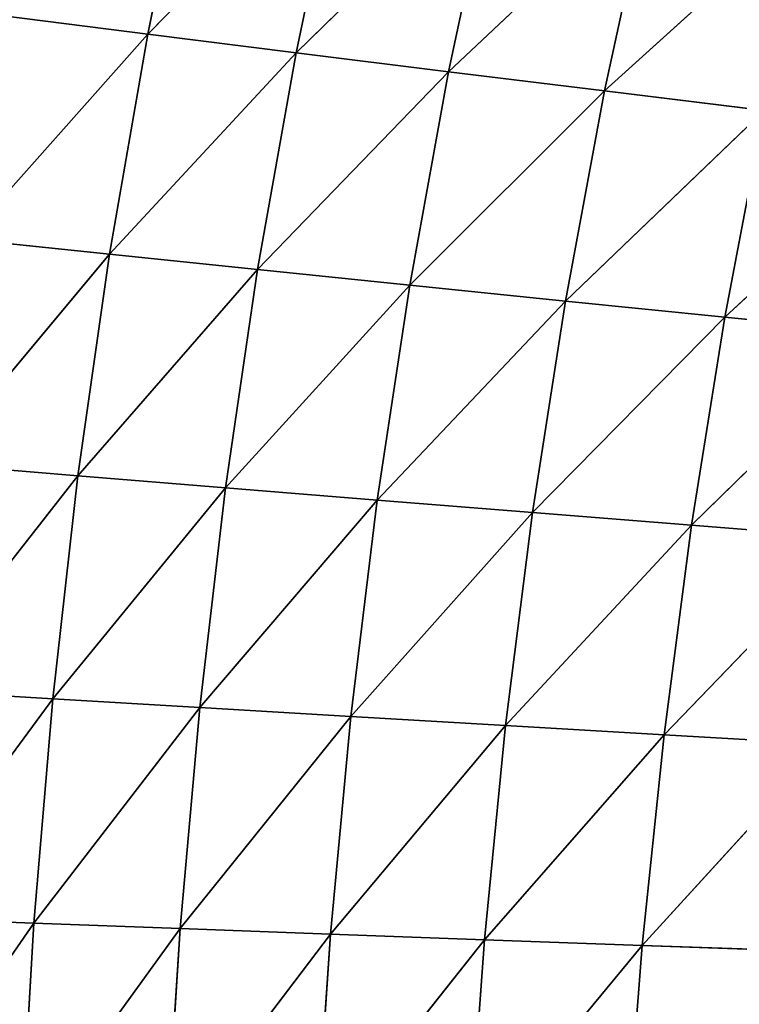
# Model space of a CAD drawing. Extents: x 0 to 605, y 0 to 400.
# Tile 355 of 656: x 42 to 60, y 207 to 231. Entities that reach past the tile are written whole.
import ezdxf

# ---------------------------------------------------------------- set-up
doc = ezdxf.new("R2010")
doc.units = 0
doc.header["$LTSCALE"] = 25.4
doc.layers.get('0').update_dxf_attribs({"linetype": 'CONTINUOUS'})

# ---------------------------------------------------------------- blocks, each defined once
blk = doc.blocks.new('ATLANTA610_-_S_STL')
at = {"color": 0}
for p, q in [((42.666, 66.468, 191.114), (38.905, 69.39, 196.556)), ((42.666, 66.468, 191.114), (38.905, 69.39, 196.556)), ((39.201, 69.292, 190.983), (43.129, 66.375, 185.651)), ((42.666, 66.468, 191.114), (39.201, 69.292, 190.983)), ((42.666, 66.468, 191.114), (39.201, 69.292, 190.983)), ((39.201, 69.292, 190.983), (43.129, 66.375, 185.651)), ((39.647, 69.207, 185.44), (43.744, 66.295, 180.221)), ((43.129, 66.375, 185.651), (39.647, 69.207, 185.44)), ((43.129, 66.375, 185.651), (39.647, 69.207, 185.44)), ((39.647, 69.207, 185.44), (43.744, 66.295, 180.221)), ((40.247, 69.135, 179.93), (44.514, 66.228, 174.824)), ((43.744, 66.295, 180.221), (40.247, 69.135, 179.93)), ((43.744, 66.295, 180.221), (40.247, 69.135, 179.93)), ((40.247, 69.135, 179.93), (44.514, 66.228, 174.824)), ((41.006, 69.076, 174.455), (45.444, 66.173, 169.465)), ((41.006, 69.076, 174.455), (45.444, 66.173, 169.465)), ((41.006, 69.076, 174.455), (44.514, 66.228, 174.824)), ((41.006, 69.076, 174.455), (44.514, 66.228, 174.824)), ((45.444, 66.173, 169.465), (41.928, 69.029, 169.017)), ((45.444, 66.173, 169.465), (41.928, 69.029, 169.017)), ((42.35, 66.575, 196.606), (42.666, 66.468, 191.114)), ((42.35, 66.575, 196.606), (42.666, 66.468, 191.114)), ((42.35, 66.575, 196.606), (46.232, 63.796, 191.247)), ((42.35, 66.575, 196.606), (46.232, 63.796, 191.247)), ((46.232, 63.796, 191.247), (42.666, 66.468, 191.114)), ((46.232, 63.796, 191.247), (42.666, 66.468, 191.114)), ((46.713, 63.695, 185.865), (42.666, 66.468, 191.114)), ((42.666, 66.468, 191.114), (43.129, 66.375, 185.651)), ((42.666, 66.468, 191.114), (43.129, 66.375, 185.651)), ((46.713, 63.695, 185.865), (42.666, 66.468, 191.114)), ((43.129, 66.375, 185.651), (43.744, 66.295, 180.221)), ((43.129, 66.375, 185.651), (43.744, 66.295, 180.221)), ((43.129, 66.375, 185.651), (47.342, 63.609, 180.516)), ((46.713, 63.695, 185.865), (43.129, 66.375, 185.651)), ((46.713, 63.695, 185.865), (43.129, 66.375, 185.651)), ((43.129, 66.375, 185.651), (47.342, 63.609, 180.516)), ((43.744, 66.295, 180.221), (44.514, 66.228, 174.824)), ((43.744, 66.295, 180.221), (44.514, 66.228, 174.824)), ((43.744, 66.295, 180.221), (48.123, 63.535, 175.199)), ((47.342, 63.609, 180.516), (43.744, 66.295, 180.221)), ((47.342, 63.609, 180.516), (43.744, 66.295, 180.221)), ((43.744, 66.295, 180.221), (48.123, 63.535, 175.199)), ((44.514, 66.228, 174.824), (45.444, 66.173, 169.465)), ((44.514, 66.228, 174.824), (45.444, 66.173, 169.465)), ((44.514, 66.228, 174.824), (49.061, 63.475, 169.919)), ((48.123, 63.535, 175.199), (44.514, 66.228, 174.824)), ((48.123, 63.535, 175.199), (44.514, 66.228, 174.824)), ((44.514, 66.228, 174.824), (49.061, 63.475, 169.919)), ((49.061, 63.475, 169.919), (45.444, 66.173, 169.465)), ((45.444, 66.173, 169.465), (46.537, 66.131, 164.144)), ((45.444, 66.173, 169.465), (46.537, 66.131, 164.144)), ((45.444, 66.173, 169.465), (50.159, 63.427, 164.677)), ((45.444, 66.173, 169.465), (50.159, 63.427, 164.677)), ((49.061, 63.475, 169.919), (45.444, 66.173, 169.465)), ((45.895, 63.91, 196.657), (46.232, 63.796, 191.247)), ((45.895, 63.91, 196.657), (46.232, 63.796, 191.247)), ((45.895, 63.91, 196.657), (49.894, 61.27, 191.381)), ((45.895, 63.91, 196.657), (49.894, 61.27, 191.381)), ((46.232, 63.796, 191.247), (46.713, 63.695, 185.865)), ((46.232, 63.796, 191.247), (46.713, 63.695, 185.865)), ((46.232, 63.796, 191.247), (50.393, 61.165, 186.083)), ((49.894, 61.27, 191.381), (46.232, 63.796, 191.247)), ((49.894, 61.27, 191.381), (46.232, 63.796, 191.247)), ((46.232, 63.796, 191.247), (50.393, 61.165, 186.083)), ((50.393, 61.165, 186.083), (46.713, 63.695, 185.865)), ((50.393, 61.165, 186.083), (46.713, 63.695, 185.865)), ((51.036, 61.072, 180.814), (46.713, 63.695, 185.865)), ((46.713, 63.695, 185.865), (47.342, 63.609, 180.516)), ((46.713, 63.695, 185.865), (47.342, 63.609, 180.516)), ((51.036, 61.072, 180.814), (46.713, 63.695, 185.865)), ((47.342, 63.609, 180.516), (48.123, 63.535, 175.199)), ((47.342, 63.609, 180.516), (48.123, 63.535, 175.199)), ((47.342, 63.609, 180.516), (51.828, 60.994, 175.579)), ((51.036, 61.072, 180.814), (47.342, 63.609, 180.516)), ((51.036, 61.072, 180.814), (47.342, 63.609, 180.516)), ((47.342, 63.609, 180.516), (51.828, 60.994, 175.579)), ((48.123, 63.535, 175.199), (49.061, 63.475, 169.919)), ((48.123, 63.535, 175.199), (49.061, 63.475, 169.919)), ((48.123, 63.535, 175.199), (52.773, 60.928, 170.379)), ((51.828, 60.994, 175.579), (48.123, 63.535, 175.199)), ((51.828, 60.994, 175.579), (48.123, 63.535, 175.199)), ((48.123, 63.535, 175.199), (52.773, 60.928, 170.379)), ((49.061, 63.475, 169.919), (50.159, 63.427, 164.677)), ((49.061, 63.475, 169.919), (50.159, 63.427, 164.677)), ((49.061, 63.475, 169.919), (53.875, 60.876, 165.217)), ((52.773, 60.928, 170.379), (49.061, 63.475, 169.919)), ((52.773, 60.928, 170.379), (49.061, 63.475, 169.919)), ((49.061, 63.475, 169.919), (53.875, 60.876, 165.217)), ((49.537, 61.39, 196.709), (49.894, 61.27, 191.381)), ((49.537, 61.39, 196.709), (49.894, 61.27, 191.381)), ((49.537, 61.39, 196.709), (53.65, 58.887, 191.518)), ((49.537, 61.39, 196.709), (53.65, 58.887, 191.518)), ((49.894, 61.27, 191.381), (50.393, 61.165, 186.083)), ((49.894, 61.27, 191.381), (50.393, 61.165, 186.083)), ((49.894, 61.27, 191.381), (54.165, 58.777, 186.303)), ((53.65, 58.887, 191.518), (49.894, 61.27, 191.381)), ((53.65, 58.887, 191.518), (49.894, 61.27, 191.381)), ((49.894, 61.27, 191.381), (54.165, 58.777, 186.303)), ((50.393, 61.165, 186.083), (51.036, 61.072, 180.814)), ((50.393, 61.165, 186.083), (51.036, 61.072, 180.814)), ((50.393, 61.165, 186.083), (54.822, 58.681, 181.117)), ((54.165, 58.777, 186.303), (50.393, 61.165, 186.083)), ((54.165, 58.777, 186.303), (50.393, 61.165, 186.083)), ((50.393, 61.165, 186.083), (54.822, 58.681, 181.117)), ((54.822, 58.681, 181.117), (51.036, 61.072, 180.814)), ((54.822, 58.681, 181.117), (51.036, 61.072, 180.814)), ((55.624, 58.599, 175.965), (51.036, 61.072, 180.814)), ((51.036, 61.072, 180.814), (51.828, 60.994, 175.579)), ((51.036, 61.072, 180.814), (51.828, 60.994, 175.579)), ((55.624, 58.599, 175.965), (51.036, 61.072, 180.814)), ((51.828, 60.994, 175.579), (52.773, 60.928, 170.379)), ((51.828, 60.994, 175.579), (52.773, 60.928, 170.379)), ((51.828, 60.994, 175.579), (56.576, 58.529, 170.846)), ((55.624, 58.599, 175.965), (51.828, 60.994, 175.579)), ((55.624, 58.599, 175.965), (51.828, 60.994, 175.579)), ((51.828, 60.994, 175.579), (56.576, 58.529, 170.846)), ((52.773, 60.928, 170.379), (53.875, 60.876, 165.217)), ((52.773, 60.928, 170.379), (53.875, 60.876, 165.217)), ((52.773, 60.928, 170.379), (57.681, 58.473, 165.765)), ((56.576, 58.529, 170.846), (52.773, 60.928, 170.379)), ((56.576, 58.529, 170.846), (52.773, 60.928, 170.379)), ((52.773, 60.928, 170.379), (57.681, 58.473, 165.765)), ((53.272, 59.011, 196.761), (53.65, 58.887, 191.518)), ((53.272, 59.011, 196.761), (53.65, 58.887, 191.518)), ((53.272, 59.011, 196.761), (57.494, 56.64, 191.656)), ((53.272, 59.011, 196.761), (57.494, 56.64, 191.656)), ((53.65, 58.887, 191.518), (54.165, 58.777, 186.303)), ((53.65, 58.887, 191.518), (54.165, 58.777, 186.303)), ((53.65, 58.887, 191.518), (58.025, 56.528, 186.526)), ((57.494, 56.64, 191.656), (53.65, 58.887, 191.518)), ((57.494, 56.64, 191.656), (53.65, 58.887, 191.518)), ((53.65, 58.887, 191.518), (58.025, 56.528, 186.526)), ((54.165, 58.777, 186.303), (54.822, 58.681, 181.117)), ((54.165, 58.777, 186.303), (54.822, 58.681, 181.117)), ((54.165, 58.777, 186.303), (58.694, 56.43, 181.425)), ((58.025, 56.528, 186.526), (54.165, 58.777, 186.303)), ((58.025, 56.528, 186.526), (54.165, 58.777, 186.303)), ((54.165, 58.777, 186.303), (58.694, 56.43, 181.425)), ((54.822, 58.681, 181.117), (55.624, 58.599, 175.965)), ((54.822, 58.681, 181.117), (55.624, 58.599, 175.965)), ((54.822, 58.681, 181.117), (59.506, 56.345, 176.355)), ((58.694, 56.43, 181.425), (54.822, 58.681, 181.117)), ((58.694, 56.43, 181.425), (54.822, 58.681, 181.117)), ((54.822, 58.681, 181.117), (59.506, 56.345, 176.355)), ((59.506, 56.345, 176.355), (55.624, 58.599, 175.965)), ((59.506, 56.345, 176.355), (55.624, 58.599, 175.965)), ((60.463, 56.273, 171.32), (55.624, 58.599, 175.965)), ((55.624, 58.599, 175.965), (56.576, 58.529, 170.846)), ((55.624, 58.599, 175.965), (56.576, 58.529, 170.846)), ((60.463, 56.273, 171.32), (55.624, 58.599, 175.965)), ((56.576, 58.529, 170.846), (57.681, 58.473, 165.765)), ((56.576, 58.529, 170.846), (57.681, 58.473, 165.765)), ((56.576, 58.529, 170.846), (61.569, 56.214, 166.321)), ((60.463, 56.273, 171.32), (56.576, 58.529, 170.846)), ((60.463, 56.273, 171.32), (56.576, 58.529, 170.846)), ((56.576, 58.529, 170.846), (61.569, 56.214, 166.321)), ((57.097, 56.766, 196.814), (57.494, 56.64, 191.656)), ((57.097, 56.766, 196.814), (57.494, 56.64, 191.656)), ((57.494, 56.64, 191.656), (58.025, 56.528, 186.526)), ((57.494, 56.64, 191.656), (58.025, 56.528, 186.526)), ((57.494, 56.64, 191.656), (61.968, 54.412, 186.752)), ((61.423, 54.525, 191.796), (57.494, 56.64, 191.656)), ((61.423, 54.525, 191.796), (57.494, 56.64, 191.656)), ((57.494, 56.64, 191.656), (61.968, 54.412, 186.752)), ((58.025, 56.528, 186.526), (58.694, 56.43, 181.425)), ((58.025, 56.528, 186.526), (58.694, 56.43, 181.425)), ((58.025, 56.528, 186.526), (62.649, 54.313, 181.736)), ((61.968, 54.412, 186.752), (58.025, 56.528, 186.526)), ((61.968, 54.412, 186.752), (58.025, 56.528, 186.526)), ((58.025, 56.528, 186.526), (62.649, 54.313, 181.736)), ((58.694, 56.43, 181.425), (59.506, 56.345, 176.355)), ((58.694, 56.43, 181.425), (59.506, 56.345, 176.355)), ((58.694, 56.43, 181.425), (63.467, 54.227, 176.751)), ((62.649, 54.313, 181.736), (58.694, 56.43, 181.425)), ((62.649, 54.313, 181.736), (58.694, 56.43, 181.425)), ((58.694, 56.43, 181.425), (63.467, 54.227, 176.751)), ((59.506, 56.345, 176.355), (60.463, 56.273, 171.32)), ((59.506, 56.345, 176.355), (60.463, 56.273, 171.32)), ((59.506, 56.345, 176.355), (64.428, 54.153, 171.8)), ((63.467, 54.227, 176.751), (59.506, 56.345, 176.355)), ((63.467, 54.227, 176.751), (59.506, 56.345, 176.355)), ((59.506, 56.345, 176.355), (64.428, 54.153, 171.8))]:
    blk.add_line(p, q, dxfattribs=at)
mesh = blk.add_polyface(dxfattribs=at)
corners = [(42.35, 66.575, 196.606), (42.666, 66.468, 191.114), (38.905, 69.39, 196.556)]
mesh.append_faces([[corners[k] for k in face] for face in [(0, 1, 2)]], dxfattribs={"color": 0})
mesh = blk.add_polyface(dxfattribs=at)
corners = [(38.905, 69.39, 196.556), (42.666, 66.468, 191.114), (39.201, 69.292, 190.983)]
mesh.append_faces([[corners[k] for k in face] for face in [(0, 1, 2)]], dxfattribs={"color": 0})
mesh = blk.add_polyface(dxfattribs=at)
corners = [(39.201, 69.292, 190.983), (43.129, 66.375, 185.651), (39.647, 69.207, 185.44)]
mesh.append_faces([[corners[k] for k in face] for face in [(0, 1, 2)]], dxfattribs={"color": 0})
mesh = blk.add_polyface(dxfattribs=at)
corners = [(42.666, 66.468, 191.114), (43.129, 66.375, 185.651), (39.201, 69.292, 190.983)]
mesh.append_faces([[corners[k] for k in face] for face in [(0, 1, 2)]], dxfattribs={"color": 0})
mesh = blk.add_polyface(dxfattribs=at)
corners = [(39.647, 69.207, 185.44), (43.744, 66.295, 180.221), (40.247, 69.135, 179.93)]
mesh.append_faces([[corners[k] for k in face] for face in [(0, 1, 2)]], dxfattribs={"color": 0})
mesh = blk.add_polyface(dxfattribs=at)
corners = [(43.129, 66.375, 185.651), (43.744, 66.295, 180.221), (39.647, 69.207, 185.44)]
mesh.append_faces([[corners[k] for k in face] for face in [(0, 1, 2)]], dxfattribs={"color": 0})
mesh = blk.add_polyface(dxfattribs=at)
corners = [(40.247, 69.135, 179.93), (44.514, 66.228, 174.824), (41.006, 69.076, 174.455)]
mesh.append_faces([[corners[k] for k in face] for face in [(0, 1, 2)]], dxfattribs={"color": 0})
mesh = blk.add_polyface(dxfattribs=at)
corners = [(43.744, 66.295, 180.221), (44.514, 66.228, 174.824), (40.247, 69.135, 179.93)]
mesh.append_faces([[corners[k] for k in face] for face in [(0, 1, 2)]], dxfattribs={"color": 0})
mesh = blk.add_polyface(dxfattribs=at)
corners = [(41.006, 69.076, 174.455), (45.444, 66.173, 169.465), (41.928, 69.029, 169.017)]
mesh.append_faces([[corners[k] for k in face] for face in [(0, 1, 2)]], dxfattribs={"color": 0})
mesh = blk.add_polyface(dxfattribs=at)
corners = [(44.514, 66.228, 174.824), (45.444, 66.173, 169.465), (41.006, 69.076, 174.455)]
mesh.append_faces([[corners[k] for k in face] for face in [(0, 1, 2)]], dxfattribs={"color": 0})
mesh = blk.add_polyface(dxfattribs=at)
corners = [(45.444, 66.173, 169.465), (46.537, 66.131, 164.144), (41.928, 69.029, 169.017)]
mesh.append_faces([[corners[k] for k in face] for face in [(0, 1, 2)]], dxfattribs={"color": 0})
mesh = blk.add_polyface(dxfattribs=at)
corners = [(42.35, 66.575, 196.606), (46.232, 63.796, 191.247), (42.666, 66.468, 191.114)]
mesh.append_faces([[corners[k] for k in face] for face in [(0, 1, 2)]], dxfattribs={"color": 0})
mesh = blk.add_polyface(dxfattribs=at)
corners = [(45.895, 63.91, 196.657), (46.232, 63.796, 191.247), (42.35, 66.575, 196.606)]
mesh.append_faces([[corners[k] for k in face] for face in [(0, 1, 2)]], dxfattribs={"color": 0})
mesh = blk.add_polyface(dxfattribs=at)
corners = [(46.232, 63.796, 191.247), (46.713, 63.695, 185.865), (42.666, 66.468, 191.114)]
mesh.append_faces([[corners[k] for k in face] for face in [(0, 1, 2)]], dxfattribs={"color": 0})
mesh = blk.add_polyface(dxfattribs=at)
corners = [(42.666, 66.468, 191.114), (46.713, 63.695, 185.865), (43.129, 66.375, 185.651)]
mesh.append_faces([[corners[k] for k in face] for face in [(0, 1, 2)]], dxfattribs={"color": 0})
mesh = blk.add_polyface(dxfattribs=at)
corners = [(43.129, 66.375, 185.651), (47.342, 63.609, 180.516), (43.744, 66.295, 180.221)]
mesh.append_faces([[corners[k] for k in face] for face in [(0, 1, 2)]], dxfattribs={"color": 0})
mesh = blk.add_polyface(dxfattribs=at)
corners = [(46.713, 63.695, 185.865), (47.342, 63.609, 180.516), (43.129, 66.375, 185.651)]
mesh.append_faces([[corners[k] for k in face] for face in [(0, 1, 2)]], dxfattribs={"color": 0})
mesh = blk.add_polyface(dxfattribs=at)
corners = [(43.744, 66.295, 180.221), (48.123, 63.535, 175.199), (44.514, 66.228, 174.824)]
mesh.append_faces([[corners[k] for k in face] for face in [(0, 1, 2)]], dxfattribs={"color": 0})
mesh = blk.add_polyface(dxfattribs=at)
corners = [(47.342, 63.609, 180.516), (48.123, 63.535, 175.199), (43.744, 66.295, 180.221)]
mesh.append_faces([[corners[k] for k in face] for face in [(0, 1, 2)]], dxfattribs={"color": 0})
mesh = blk.add_polyface(dxfattribs=at)
corners = [(44.514, 66.228, 174.824), (49.061, 63.475, 169.919), (45.444, 66.173, 169.465)]
mesh.append_faces([[corners[k] for k in face] for face in [(0, 1, 2)]], dxfattribs={"color": 0})
mesh = blk.add_polyface(dxfattribs=at)
corners = [(48.123, 63.535, 175.199), (49.061, 63.475, 169.919), (44.514, 66.228, 174.824)]
mesh.append_faces([[corners[k] for k in face] for face in [(0, 1, 2)]], dxfattribs={"color": 0})
mesh = blk.add_polyface(dxfattribs=at)
corners = [(45.444, 66.173, 169.465), (50.159, 63.427, 164.677), (46.537, 66.131, 164.144)]
mesh.append_faces([[corners[k] for k in face] for face in [(0, 1, 2)]], dxfattribs={"color": 0})
mesh = blk.add_polyface(dxfattribs=at)
corners = [(49.061, 63.475, 169.919), (50.159, 63.427, 164.677), (45.444, 66.173, 169.465)]
mesh.append_faces([[corners[k] for k in face] for face in [(0, 1, 2)]], dxfattribs={"color": 0})
mesh = blk.add_polyface(dxfattribs=at)
corners = [(45.895, 63.91, 196.657), (49.894, 61.27, 191.381), (46.232, 63.796, 191.247)]
mesh.append_faces([[corners[k] for k in face] for face in [(0, 1, 2)]], dxfattribs={"color": 0})
mesh = blk.add_polyface(dxfattribs=at)
corners = [(49.537, 61.39, 196.709), (49.894, 61.27, 191.381), (45.895, 63.91, 196.657)]
mesh.append_faces([[corners[k] for k in face] for face in [(0, 1, 2)]], dxfattribs={"color": 0})
mesh = blk.add_polyface(dxfattribs=at)
corners = [(46.232, 63.796, 191.247), (50.393, 61.165, 186.083), (46.713, 63.695, 185.865)]
mesh.append_faces([[corners[k] for k in face] for face in [(0, 1, 2)]], dxfattribs={"color": 0})
mesh = blk.add_polyface(dxfattribs=at)
corners = [(49.894, 61.27, 191.381), (50.393, 61.165, 186.083), (46.232, 63.796, 191.247)]
mesh.append_faces([[corners[k] for k in face] for face in [(0, 1, 2)]], dxfattribs={"color": 0})
mesh = blk.add_polyface(dxfattribs=at)
corners = [(50.393, 61.165, 186.083), (51.036, 61.072, 180.814), (46.713, 63.695, 185.865)]
mesh.append_faces([[corners[k] for k in face] for face in [(0, 1, 2)]], dxfattribs={"color": 0})
mesh = blk.add_polyface(dxfattribs=at)
corners = [(46.713, 63.695, 185.865), (51.036, 61.072, 180.814), (47.342, 63.609, 180.516)]
mesh.append_faces([[corners[k] for k in face] for face in [(0, 1, 2)]], dxfattribs={"color": 0})
mesh = blk.add_polyface(dxfattribs=at)
corners = [(47.342, 63.609, 180.516), (51.828, 60.994, 175.579), (48.123, 63.535, 175.199)]
mesh.append_faces([[corners[k] for k in face] for face in [(0, 1, 2)]], dxfattribs={"color": 0})
mesh = blk.add_polyface(dxfattribs=at)
corners = [(51.036, 61.072, 180.814), (51.828, 60.994, 175.579), (47.342, 63.609, 180.516)]
mesh.append_faces([[corners[k] for k in face] for face in [(0, 1, 2)]], dxfattribs={"color": 0})
mesh = blk.add_polyface(dxfattribs=at)
corners = [(48.123, 63.535, 175.199), (52.773, 60.928, 170.379), (49.061, 63.475, 169.919)]
mesh.append_faces([[corners[k] for k in face] for face in [(0, 1, 2)]], dxfattribs={"color": 0})
mesh = blk.add_polyface(dxfattribs=at)
corners = [(51.828, 60.994, 175.579), (52.773, 60.928, 170.379), (48.123, 63.535, 175.199)]
mesh.append_faces([[corners[k] for k in face] for face in [(0, 1, 2)]], dxfattribs={"color": 0})
mesh = blk.add_polyface(dxfattribs=at)
corners = [(49.061, 63.475, 169.919), (53.875, 60.876, 165.217), (50.159, 63.427, 164.677)]
mesh.append_faces([[corners[k] for k in face] for face in [(0, 1, 2)]], dxfattribs={"color": 0})
mesh = blk.add_polyface(dxfattribs=at)
corners = [(52.773, 60.928, 170.379), (53.875, 60.876, 165.217), (49.061, 63.475, 169.919)]
mesh.append_faces([[corners[k] for k in face] for face in [(0, 1, 2)]], dxfattribs={"color": 0})
mesh = blk.add_polyface(dxfattribs=at)
corners = [(49.537, 61.39, 196.709), (53.65, 58.887, 191.518), (49.894, 61.27, 191.381)]
mesh.append_faces([[corners[k] for k in face] for face in [(0, 1, 2)]], dxfattribs={"color": 0})
mesh = blk.add_polyface(dxfattribs=at)
corners = [(53.272, 59.011, 196.761), (53.65, 58.887, 191.518), (49.537, 61.39, 196.709)]
mesh.append_faces([[corners[k] for k in face] for face in [(0, 1, 2)]], dxfattribs={"color": 0})
mesh = blk.add_polyface(dxfattribs=at)
corners = [(49.894, 61.27, 191.381), (54.165, 58.777, 186.303), (50.393, 61.165, 186.083)]
mesh.append_faces([[corners[k] for k in face] for face in [(0, 1, 2)]], dxfattribs={"color": 0})
mesh = blk.add_polyface(dxfattribs=at)
corners = [(53.65, 58.887, 191.518), (54.165, 58.777, 186.303), (49.894, 61.27, 191.381)]
mesh.append_faces([[corners[k] for k in face] for face in [(0, 1, 2)]], dxfattribs={"color": 0})
mesh = blk.add_polyface(dxfattribs=at)
corners = [(50.393, 61.165, 186.083), (54.822, 58.681, 181.117), (51.036, 61.072, 180.814)]
mesh.append_faces([[corners[k] for k in face] for face in [(0, 1, 2)]], dxfattribs={"color": 0})
mesh = blk.add_polyface(dxfattribs=at)
corners = [(54.165, 58.777, 186.303), (54.822, 58.681, 181.117), (50.393, 61.165, 186.083)]
mesh.append_faces([[corners[k] for k in face] for face in [(0, 1, 2)]], dxfattribs={"color": 0})
mesh = blk.add_polyface(dxfattribs=at)
corners = [(54.822, 58.681, 181.117), (55.624, 58.599, 175.965), (51.036, 61.072, 180.814)]
mesh.append_faces([[corners[k] for k in face] for face in [(0, 1, 2)]], dxfattribs={"color": 0})
mesh = blk.add_polyface(dxfattribs=at)
corners = [(51.036, 61.072, 180.814), (55.624, 58.599, 175.965), (51.828, 60.994, 175.579)]
mesh.append_faces([[corners[k] for k in face] for face in [(0, 1, 2)]], dxfattribs={"color": 0})
mesh = blk.add_polyface(dxfattribs=at)
corners = [(51.828, 60.994, 175.579), (56.576, 58.529, 170.846), (52.773, 60.928, 170.379)]
mesh.append_faces([[corners[k] for k in face] for face in [(0, 1, 2)]], dxfattribs={"color": 0})
mesh = blk.add_polyface(dxfattribs=at)
corners = [(55.624, 58.599, 175.965), (56.576, 58.529, 170.846), (51.828, 60.994, 175.579)]
mesh.append_faces([[corners[k] for k in face] for face in [(0, 1, 2)]], dxfattribs={"color": 0})
mesh = blk.add_polyface(dxfattribs=at)
corners = [(52.773, 60.928, 170.379), (57.681, 58.473, 165.765), (53.875, 60.876, 165.217)]
mesh.append_faces([[corners[k] for k in face] for face in [(0, 1, 2)]], dxfattribs={"color": 0})
mesh = blk.add_polyface(dxfattribs=at)
corners = [(56.576, 58.529, 170.846), (57.681, 58.473, 165.765), (52.773, 60.928, 170.379)]
mesh.append_faces([[corners[k] for k in face] for face in [(0, 1, 2)]], dxfattribs={"color": 0})
mesh = blk.add_polyface(dxfattribs=at)
corners = [(53.272, 59.011, 196.761), (57.494, 56.64, 191.656), (53.65, 58.887, 191.518)]
mesh.append_faces([[corners[k] for k in face] for face in [(0, 1, 2)]], dxfattribs={"color": 0})
mesh = blk.add_polyface(dxfattribs=at)
corners = [(57.097, 56.766, 196.814), (57.494, 56.64, 191.656), (53.272, 59.011, 196.761)]
mesh.append_faces([[corners[k] for k in face] for face in [(0, 1, 2)]], dxfattribs={"color": 0})
mesh = blk.add_polyface(dxfattribs=at)
corners = [(53.65, 58.887, 191.518), (58.025, 56.528, 186.526), (54.165, 58.777, 186.303)]
mesh.append_faces([[corners[k] for k in face] for face in [(0, 1, 2)]], dxfattribs={"color": 0})
mesh = blk.add_polyface(dxfattribs=at)
corners = [(57.494, 56.64, 191.656), (58.025, 56.528, 186.526), (53.65, 58.887, 191.518)]
mesh.append_faces([[corners[k] for k in face] for face in [(0, 1, 2)]], dxfattribs={"color": 0})
mesh = blk.add_polyface(dxfattribs=at)
corners = [(54.165, 58.777, 186.303), (58.694, 56.43, 181.425), (54.822, 58.681, 181.117)]
mesh.append_faces([[corners[k] for k in face] for face in [(0, 1, 2)]], dxfattribs={"color": 0})
mesh = blk.add_polyface(dxfattribs=at)
corners = [(58.025, 56.528, 186.526), (58.694, 56.43, 181.425), (54.165, 58.777, 186.303)]
mesh.append_faces([[corners[k] for k in face] for face in [(0, 1, 2)]], dxfattribs={"color": 0})
mesh = blk.add_polyface(dxfattribs=at)
corners = [(54.822, 58.681, 181.117), (59.506, 56.345, 176.355), (55.624, 58.599, 175.965)]
mesh.append_faces([[corners[k] for k in face] for face in [(0, 1, 2)]], dxfattribs={"color": 0})
mesh = blk.add_polyface(dxfattribs=at)
corners = [(58.694, 56.43, 181.425), (59.506, 56.345, 176.355), (54.822, 58.681, 181.117)]
mesh.append_faces([[corners[k] for k in face] for face in [(0, 1, 2)]], dxfattribs={"color": 0})
mesh = blk.add_polyface(dxfattribs=at)
corners = [(59.506, 56.345, 176.355), (60.463, 56.273, 171.32), (55.624, 58.599, 175.965)]
mesh.append_faces([[corners[k] for k in face] for face in [(0, 1, 2)]], dxfattribs={"color": 0})
mesh = blk.add_polyface(dxfattribs=at)
corners = [(55.624, 58.599, 175.965), (60.463, 56.273, 171.32), (56.576, 58.529, 170.846)]
mesh.append_faces([[corners[k] for k in face] for face in [(0, 1, 2)]], dxfattribs={"color": 0})
mesh = blk.add_polyface(dxfattribs=at)
corners = [(56.576, 58.529, 170.846), (61.569, 56.214, 166.321), (57.681, 58.473, 165.765)]
mesh.append_faces([[corners[k] for k in face] for face in [(0, 1, 2)]], dxfattribs={"color": 0})
mesh = blk.add_polyface(dxfattribs=at)
corners = [(60.463, 56.273, 171.32), (61.569, 56.214, 166.321), (56.576, 58.529, 170.846)]
mesh.append_faces([[corners[k] for k in face] for face in [(0, 1, 2)]], dxfattribs={"color": 0})
mesh = blk.add_polyface(dxfattribs=at)
corners = [(57.097, 56.766, 196.814), (61.423, 54.525, 191.796), (57.494, 56.64, 191.656)]
mesh.append_faces([[corners[k] for k in face] for face in [(0, 1, 2)]], dxfattribs={"color": 0})
mesh = blk.add_polyface(dxfattribs=at)
corners = [(61.008, 54.651, 196.868), (61.423, 54.525, 191.796), (57.097, 56.766, 196.814)]
mesh.append_faces([[corners[k] for k in face] for face in [(0, 1, 2)]], dxfattribs={"color": 0})
mesh = blk.add_polyface(dxfattribs=at)
corners = [(57.494, 56.64, 191.656), (61.968, 54.412, 186.752), (58.025, 56.528, 186.526)]
mesh.append_faces([[corners[k] for k in face] for face in [(0, 1, 2)]], dxfattribs={"color": 0})
mesh = blk.add_polyface(dxfattribs=at)
corners = [(61.423, 54.525, 191.796), (61.968, 54.412, 186.752), (57.494, 56.64, 191.656)]
mesh.append_faces([[corners[k] for k in face] for face in [(0, 1, 2)]], dxfattribs={"color": 0})
mesh = blk.add_polyface(dxfattribs=at)
corners = [(58.025, 56.528, 186.526), (62.649, 54.313, 181.736), (58.694, 56.43, 181.425)]
mesh.append_faces([[corners[k] for k in face] for face in [(0, 1, 2)]], dxfattribs={"color": 0})
mesh = blk.add_polyface(dxfattribs=at)
corners = [(61.968, 54.412, 186.752), (62.649, 54.313, 181.736), (58.025, 56.528, 186.526)]
mesh.append_faces([[corners[k] for k in face] for face in [(0, 1, 2)]], dxfattribs={"color": 0})
mesh = blk.add_polyface(dxfattribs=at)
corners = [(58.694, 56.43, 181.425), (63.467, 54.227, 176.751), (59.506, 56.345, 176.355)]
mesh.append_faces([[corners[k] for k in face] for face in [(0, 1, 2)]], dxfattribs={"color": 0})
mesh = blk.add_polyface(dxfattribs=at)
corners = [(62.649, 54.313, 181.736), (63.467, 54.227, 176.751), (58.694, 56.43, 181.425)]
mesh.append_faces([[corners[k] for k in face] for face in [(0, 1, 2)]], dxfattribs={"color": 0})
mesh = blk.add_polyface(dxfattribs=at)
corners = [(59.506, 56.345, 176.355), (64.428, 54.153, 171.8), (60.463, 56.273, 171.32)]
mesh.append_faces([[corners[k] for k in face] for face in [(0, 1, 2)]], dxfattribs={"color": 0})
mesh = blk.add_polyface(dxfattribs=at)
corners = [(63.467, 54.227, 176.751), (64.428, 54.153, 171.8), (59.506, 56.345, 176.355)]
mesh.append_faces([[corners[k] for k in face] for face in [(0, 1, 2)]], dxfattribs={"color": 0})

msp = doc.modelspace()

# ---------------------------------------------------------------- block references
at = {"color": 254, "extrusion": (0, -1, 5.55112e-17)}
msp.add_blockref('ATLANTA610_-_S_STL', (-0.269, -0.066, -399.883), dxfattribs=at)

doc.saveas('drawing.dxf')
